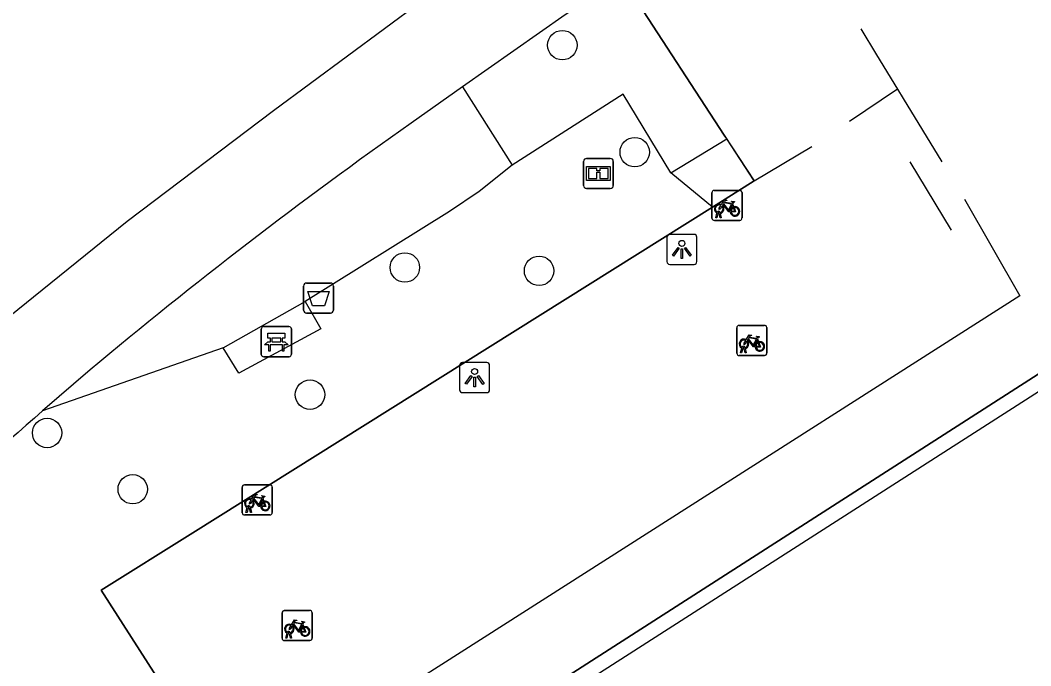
# Model space of a CAD drawing. Extents: x 157321 to 158827, y 386650 to 388532.
# Drawn here: x 158147.91 to 158181.51, y 388088.22 to 388109.67 of the extents above; entities that cross this region are included whole.
import ezdxf

# ---------------------------------------------------------------- set-up
doc = ezdxf.new("R2010")
doc.units = 0
for name, color, linetype in [('IMGEO_Afvalbak', 7, 'Continuous'), ('IMGEO_Bank', 7, 'Continuous'), ('IMGEO_Boom', 7, 'Continuous'), ('IMGEO_Fietsenrek', 7, 'Continuous'), ('IMGEO_Haag', 7, 'Continuous'), ('IMGEO_Hek', 7, 'Continuous'), ('IMGEO_Informatiebord', 7, 'Continuous'), ('IMGEO_Lichtpunt', 7, 'Continuous'), ('IMGEO_Voetpad_open', 7, 'Continuous')]:
    doc.layers.add(name, color=color, linetype=linetype)

msp = doc.modelspace()

# ---------------------------------------------------------------- linework, layer by layer
at = {"layer": 'IMGEO_Afvalbak'}
for p, q in [((158157.334, 388100.038), (158157.334, 388100.838)), ((158157.334, 388100.838), (158157.334, 388100.038)), ((158157.434, 388100.938), (158158.224, 388100.938)), ((158158.224, 388100.938), (158157.434, 388100.938)), ((158158.324, 388100.838), (158158.324, 388100.038)), ((158158.324, 388100.038), (158158.324, 388100.838)), ((158158.224, 388099.938), (158157.434, 388099.938)), ((158157.434, 388099.938), (158158.224, 388099.938))]:
    msp.add_line(p, q, dxfattribs=at)
msp.add_lwpolyline([(158157.477, 388100.652), (158158.181, 388100.652), (158158.032, 388100.182), (158157.626, 388100.182), (158157.477, 388100.652)], dxfattribs=at)
for centre, start, end in [((158157.434, 388100.838), 90, 180), ((158157.434, 388100.838), 90, 180), ((158158.224, 388100.838), 0, 90), ((158158.224, 388100.838), 360, 90), ((158157.434, 388100.038), 180, 270), ((158157.434, 388100.038), 180, 270), ((158158.224, 388100.038), 270, 0), ((158158.224, 388100.038), 270, 0)]:
    msp.add_arc(centre, 0.1, start, end, dxfattribs=at)
at = {"layer": 'IMGEO_Bank'}
for p, q in [((158155.926, 388098.564), (158155.926, 388099.405)), ((158155.926, 388099.405), (158155.926, 388098.564)), ((158156.001, 388099.489), (158156.842, 388099.489)), ((158156.842, 388099.489), (158156.001, 388099.489)), ((158156.926, 388099.414), (158156.926, 388098.573)), ((158156.926, 388098.573), (158156.926, 388099.414)), ((158156.235, 388098.995), (158156.235, 388099.101)), ((158156.279, 388099.101), (158156.279, 388098.995)), ((158156.567, 388099.107), (158156.285, 388099.107)), ((158156.573, 388098.995), (158156.573, 388099.101)), ((158156.617, 388099.101), (158156.617, 388098.995)), ((158156.623, 388098.887), (158156.23, 388098.887)), ((158156.285, 388098.989), (158156.567, 388098.989)), ((158156.851, 388098.489), (158156.01, 388098.489)), ((158156.01, 388098.489), (158156.851, 388098.489))]:
    msp.add_line(p, q, dxfattribs=at)
for points in [[(158156.229, 388099.107), (158156.143, 388099.107), (158156.143, 388099.268), (158156.706, 388099.268), (158156.706, 388099.107), (158156.623, 388099.107)], [(158156.173, 388098.887), (158156.031, 388098.887), (158156.143, 388098.989), (158156.229, 388098.989)], [(158156.223, 388098.88), (158156.223, 388098.673), (158156.18, 388098.673), (158156.18, 388098.88)], [(158156.623, 388098.989), (158156.706, 388098.989), (158156.818, 388098.887), (158156.679, 388098.887)], [(158156.673, 388098.88), (158156.673, 388098.673), (158156.629, 388098.673), (158156.629, 388098.88)]]:
    msp.add_lwpolyline(points, dxfattribs=at)
for centre, radius, start, end in [((158156.004, 388099.411), 0.0779, 92.4484, 184.2845), ((158156.004, 388099.411), 0.0779, 92.4484, 184.2845), ((158156.848, 388099.411), 0.0779, 2.4484, 94.2845), ((158156.848, 388099.411), 0.0779, 2.4484, 94.2845), ((158156.228, 388099.1), 0.00671, 2.8957, 87.1043), ((158156.285, 388099.1), 0.00671, 92.8957, 177.1043), ((158156.567, 388099.1), 0.00671, 2.8957, 87.1043), ((158156.624, 388099.1), 0.00671, 92.8957, 177.1043), ((158156.173, 388098.88), 0.00671, 2.8957, 87.1043), ((158156.23, 388098.88), 0.00671, 92.8957, 177.1043), ((158156.228, 388098.996), 0.00671, 272.8957, 357.1043), ((158156.285, 388098.996), 0.00671, 182.8957, 267.1043), ((158156.567, 388098.996), 0.00671, 272.8957, 357.1043), ((158156.624, 388098.996), 0.00671, 182.8957, 267.1043), ((158156.622, 388098.88), 0.00671, 2.8957, 87.1043), ((158156.679, 388098.88), 0.00671, 92.8957, 177.1043), ((158156.004, 388098.567), 0.0779, 182.4484, 274.2845), ((158156.004, 388098.567), 0.0779, 182.4484, 274.2845), ((158156.848, 388098.567), 0.0779, 272.4484, 4.2845), ((158156.848, 388098.567), 0.0779, 272.4484, 4.2845)]:
    msp.add_arc(centre, radius, start, end, dxfattribs=at)
at = {"layer": 'IMGEO_Boom'}
for centre in [(158165.935, 388108.84), (158168.343, 388105.286), (158160.7, 388101.454), (158165.162, 388101.342), (158157.546, 388097.229), (158148.804, 388095.957), (158151.651, 388094.087)]:
    msp.add_circle(centre, 0.489, dxfattribs=at)
at = {"layer": 'IMGEO_Fietsenrek'}
for p, q in [((158170.91, 388103.092), (158170.91, 388103.933)), ((158170.91, 388103.933), (158170.91, 388103.092)), ((158170.985, 388104.017), (158171.826, 388104.017)), ((158171.826, 388104.017), (158170.985, 388104.017)), ((158171.91, 388103.942), (158171.91, 388103.101)), ((158171.91, 388103.101), (158171.91, 388103.942)), ((158171.597, 388103.566), (158171.633, 388103.471)), ((158171.037, 388103.101), (158171.076, 388103.261)), ((158171.071, 388103.101), (158171.037, 388103.101)), ((158171.106, 388103.249), (158171.071, 388103.101)), ((158171.148, 388103.273), (158171.147, 388103.277)), ((158171.189, 388103.101), (158171.155, 388103.243)), ((158171.179, 388103.284), (158171.18, 388103.277)), ((158171.187, 388103.247), (158171.222, 388103.101)), ((158171.222, 388103.101), (158171.189, 388103.101)), ((158171.835, 388103.017), (158170.994, 388103.017)), ((158170.994, 388103.017), (158171.835, 388103.017)), ((158171.736, 388098.606), (158171.736, 388099.447)), ((158171.736, 388099.447), (158171.736, 388098.606)), ((158171.811, 388099.531), (158172.652, 388099.531)), ((158172.652, 388099.531), (158171.811, 388099.531)), ((158172.736, 388099.456), (158172.736, 388098.615)), ((158172.736, 388098.615), (158172.736, 388099.456)), ((158172.423, 388099.08), (158172.459, 388098.985)), ((158171.863, 388098.615), (158171.902, 388098.775)), ((158171.932, 388098.763), (158171.897, 388098.615)), ((158171.974, 388098.787), (158171.973, 388098.791)), ((158172.015, 388098.615), (158171.981, 388098.757)), ((158172.005, 388098.798), (158172.006, 388098.791)), ((158172.013, 388098.761), (158172.048, 388098.615)), ((158172.661, 388098.531), (158171.82, 388098.531)), ((158171.82, 388098.531), (158172.661, 388098.531)), ((158171.897, 388098.615), (158171.863, 388098.615)), ((158172.048, 388098.615), (158172.015, 388098.615)), ((158155.29, 388093.307), (158155.29, 388094.148)), ((158155.29, 388094.148), (158155.29, 388093.307)), ((158155.365, 388094.232), (158156.206, 388094.232)), ((158156.206, 388094.232), (158155.365, 388094.232)), ((158156.29, 388094.157), (158156.29, 388093.316)), ((158156.29, 388093.316), (158156.29, 388094.157)), ((158155.977, 388093.781), (158156.013, 388093.686)), ((158155.417, 388093.316), (158155.456, 388093.476)), ((158155.486, 388093.464), (158155.451, 388093.316)), ((158155.528, 388093.488), (158155.527, 388093.492)), ((158155.569, 388093.316), (158155.535, 388093.458)), ((158155.559, 388093.499), (158155.56, 388093.492)), ((158155.567, 388093.462), (158155.602, 388093.316)), ((158156.215, 388093.232), (158155.374, 388093.232)), ((158155.374, 388093.232), (158156.215, 388093.232)), ((158155.451, 388093.316), (158155.417, 388093.316)), ((158155.602, 388093.316), (158155.569, 388093.316)), ((158156.692, 388090.06), (158157.533, 388090.06)), ((158157.533, 388090.06), (158156.692, 388090.06)), ((158156.617, 388089.135), (158156.617, 388089.976)), ((158156.617, 388089.976), (158156.617, 388089.135)), ((158157.617, 388089.985), (158157.617, 388089.144)), ((158157.617, 388089.144), (158157.617, 388089.985)), ((158156.886, 388089.327), (158156.887, 388089.32)), ((158157.304, 388089.609), (158157.34, 388089.514)), ((158157.542, 388089.06), (158156.701, 388089.06)), ((158156.701, 388089.06), (158157.542, 388089.06)), ((158156.744, 388089.144), (158156.783, 388089.304)), ((158156.778, 388089.144), (158156.744, 388089.144)), ((158156.813, 388089.292), (158156.778, 388089.144)), ((158156.855, 388089.316), (158156.854, 388089.32)), ((158156.896, 388089.144), (158156.862, 388089.286)), ((158156.894, 388089.29), (158156.929, 388089.144)), ((158156.929, 388089.144), (158156.896, 388089.144))]:
    msp.add_line(p, q, dxfattribs=at)
for points in [[(158171.244, 388103.491), (158171.192, 388103.401), (158171.152, 388103.376), (158171.153, 388103.423), (158171.208, 388103.517)], [(158171.223, 388103.543), (158171.318, 388103.707), (158171.404, 388103.693), (158171.406, 388103.684), (158171.35, 388103.673), (158171.323, 388103.628), (158171.579, 388103.587)], [(158171.519, 388103.299), (158171.469, 388103.299), (158171.278, 388103.55), (158171.259, 388103.518)], [(158171.566, 388103.562), (158171.309, 388103.603), (158171.292, 388103.574), (158171.459, 388103.354), (158171.566, 388103.562)], [(158171.614, 388103.464), (158171.584, 388103.541), (158171.475, 388103.323), (158171.518, 388103.323)], [(158171.644, 388103.443), (158171.699, 388103.298), (158171.549, 388103.298)], [(158171.579, 388103.587), (158171.604, 388103.636), (158171.598, 388103.64), (158171.575, 388103.644), (158171.563, 388103.651), (158171.562, 388103.654), (158171.564, 388103.659), (158171.659, 388103.644), (158171.661, 388103.634), (158171.651, 388103.621), (158171.639, 388103.615), (158171.625, 388103.621), (158171.597, 388103.566)], [(158171.548, 388103.323), (158171.668, 388103.322), (158171.624, 388103.436)], [(158172.049, 388099.057), (158172.144, 388099.221), (158172.23, 388099.207), (158172.232, 388099.198), (158172.176, 388099.187), (158172.149, 388099.142), (158172.405, 388099.101)], [(158172.392, 388099.076), (158172.135, 388099.117), (158172.118, 388099.088), (158172.285, 388098.868), (158172.392, 388099.076)], [(158172.405, 388099.101), (158172.43, 388099.15), (158172.424, 388099.154), (158172.401, 388099.158), (158172.389, 388099.165), (158172.388, 388099.168), (158172.39, 388099.173), (158172.485, 388099.158), (158172.487, 388099.148), (158172.477, 388099.135), (158172.465, 388099.129), (158172.451, 388099.135), (158172.423, 388099.08)], [(158172.07, 388099.005), (158172.018, 388098.915), (158171.978, 388098.89), (158171.979, 388098.937), (158172.034, 388099.031)], [(158172.345, 388098.813), (158172.295, 388098.813), (158172.104, 388099.064), (158172.085, 388099.032)], [(158172.44, 388098.978), (158172.41, 388099.055), (158172.301, 388098.837), (158172.344, 388098.837)], [(158172.374, 388098.837), (158172.494, 388098.836), (158172.45, 388098.95)], [(158172.47, 388098.957), (158172.525, 388098.812), (158172.375, 388098.812)], [(158155.624, 388093.706), (158155.572, 388093.616), (158155.532, 388093.591), (158155.533, 388093.638), (158155.588, 388093.732)], [(158155.603, 388093.758), (158155.698, 388093.922), (158155.784, 388093.908), (158155.786, 388093.899), (158155.73, 388093.888), (158155.703, 388093.843), (158155.959, 388093.802)], [(158155.899, 388093.514), (158155.849, 388093.514), (158155.658, 388093.765), (158155.639, 388093.733)], [(158155.946, 388093.777), (158155.689, 388093.818), (158155.672, 388093.789), (158155.839, 388093.569), (158155.946, 388093.777)], [(158155.994, 388093.679), (158155.964, 388093.756), (158155.855, 388093.538), (158155.898, 388093.538)], [(158155.959, 388093.802), (158155.984, 388093.851), (158155.978, 388093.855), (158155.955, 388093.859), (158155.943, 388093.866), (158155.942, 388093.869), (158155.944, 388093.874), (158156.039, 388093.859), (158156.041, 388093.849), (158156.031, 388093.836), (158156.019, 388093.83), (158156.005, 388093.836), (158155.977, 388093.781)], [(158155.928, 388093.538), (158156.048, 388093.537), (158156.004, 388093.651)], [(158156.024, 388093.658), (158156.079, 388093.513), (158155.929, 388093.513)], [(158156.93, 388089.586), (158157.025, 388089.75), (158157.111, 388089.736), (158157.113, 388089.727), (158157.057, 388089.716), (158157.03, 388089.671), (158157.286, 388089.63)], [(158157.286, 388089.63), (158157.311, 388089.679), (158157.305, 388089.683), (158157.282, 388089.687), (158157.27, 388089.694), (158157.269, 388089.697), (158157.271, 388089.702), (158157.366, 388089.687), (158157.368, 388089.677), (158157.358, 388089.664), (158157.346, 388089.658), (158157.332, 388089.664), (158157.304, 388089.609)], [(158156.951, 388089.534), (158156.899, 388089.444), (158156.859, 388089.419), (158156.86, 388089.466), (158156.915, 388089.56)], [(158157.226, 388089.342), (158157.176, 388089.342), (158156.985, 388089.593), (158156.966, 388089.561)], [(158157.273, 388089.605), (158157.016, 388089.646), (158156.999, 388089.617), (158157.166, 388089.397), (158157.273, 388089.605)], [(158157.321, 388089.507), (158157.291, 388089.584), (158157.182, 388089.366), (158157.225, 388089.366)], [(158157.255, 388089.366), (158157.375, 388089.365), (158157.331, 388089.479)], [(158157.351, 388089.486), (158157.406, 388089.341), (158157.256, 388089.341)]]:
    msp.add_lwpolyline(points, dxfattribs=at)
for centre, radius, start, end in [((158170.988, 388103.939), 0.0779, 92.4484, 184.2845), ((158170.988, 388103.939), 0.0779, 92.4484, 184.2845), ((158171.832, 388103.939), 0.0779, 2.4484, 94.2845), ((158171.832, 388103.939), 0.0779, 2.4484, 94.2845), ((158171.15, 388103.402), 0.159, 62.6766, 242.1369), ((158171.15, 388103.402), 0.129, 63.3192, 238.903), ((158171.15, 388103.402), 0.129, 283.6043, 43.4302), ((158171.15, 388103.402), 0.159, 283.5766, 46.6042), ((158171.677, 388103.318), 0.159, 113.3408, 178.3217), ((158171.677, 388103.318), 0.159, 187.0065, 105.7708), ((158171.677, 388103.318), 0.129, 188.6715, 104.5883), ((158171.13, 388103.273), 0.0499, 12.8025, 158.6934), ((158171.15, 388103.402), 0.159, 253.9967, 271.7867), ((158171.13, 388103.273), 0.0174, 12.8025, 163.4502), ((158171.15, 388103.402), 0.129, 253.415, 269.0204), ((158171.677, 388103.318), 0.129, 113.923, 177.9556), ((158171.832, 388103.095), 0.0779, 272.4484, 4.2845), ((158171.832, 388103.095), 0.0779, 272.4484, 4.2845), ((158170.988, 388103.095), 0.0779, 182.4484, 274.2845), ((158170.988, 388103.095), 0.0779, 182.4484, 274.2845), ((158171.814, 388099.453), 0.0779, 92.4484, 184.2845), ((158171.814, 388099.453), 0.0779, 92.4484, 184.2845), ((158172.658, 388099.453), 0.0779, 2.4484, 94.2845), ((158172.658, 388099.453), 0.0779, 2.4484, 94.2845), ((158171.976, 388098.916), 0.159, 62.6766, 242.1369), ((158171.976, 388098.916), 0.129, 63.3192, 238.903), ((158171.956, 388098.787), 0.0499, 12.8025, 158.6934), ((158171.976, 388098.916), 0.159, 253.9967, 271.7867), ((158171.956, 388098.787), 0.0174, 12.8025, 163.4502), ((158171.976, 388098.916), 0.129, 253.415, 269.0204), ((158171.976, 388098.916), 0.129, 283.6043, 43.4302), ((158171.976, 388098.916), 0.159, 283.5766, 46.6042), ((158172.503, 388098.832), 0.159, 113.3408, 178.3217), ((158172.503, 388098.832), 0.159, 187.0065, 105.7708), ((158172.503, 388098.832), 0.129, 113.923, 177.9556), ((158172.503, 388098.832), 0.129, 188.6715, 104.5883), ((158171.814, 388098.609), 0.0779, 182.4484, 274.2845), ((158171.814, 388098.609), 0.0779, 182.4484, 274.2845), ((158172.658, 388098.609), 0.0779, 272.4484, 4.2845), ((158172.658, 388098.609), 0.0779, 272.4484, 4.2845), ((158155.368, 388094.154), 0.0779, 92.4484, 184.2845), ((158155.368, 388094.154), 0.0779, 92.4484, 184.2845), ((158156.212, 388094.154), 0.0779, 2.4484, 94.2845), ((158156.212, 388094.154), 0.0779, 2.4484, 94.2845), ((158155.53, 388093.617), 0.159, 62.6766, 242.1369), ((158155.53, 388093.617), 0.129, 63.3192, 238.903), ((158155.53, 388093.617), 0.129, 283.6043, 43.4302), ((158155.53, 388093.617), 0.159, 283.5766, 46.6042), ((158156.057, 388093.533), 0.159, 187.0065, 105.7708), ((158155.51, 388093.488), 0.0499, 12.8025, 158.6934), ((158155.53, 388093.617), 0.159, 253.9967, 271.7867), ((158155.51, 388093.488), 0.0174, 12.8025, 163.4502), ((158155.53, 388093.617), 0.129, 253.415, 269.0204), ((158156.057, 388093.533), 0.159, 113.3408, 178.3217), ((158156.057, 388093.533), 0.129, 113.923, 177.9556), ((158156.057, 388093.533), 0.129, 188.6715, 104.5883), ((158155.368, 388093.31), 0.0779, 182.4484, 274.2845), ((158155.368, 388093.31), 0.0779, 182.4484, 274.2845), ((158156.212, 388093.31), 0.0779, 272.4484, 4.2845), ((158156.212, 388093.31), 0.0779, 272.4484, 4.2845), ((158156.695, 388089.982), 0.0779, 92.4484, 184.2845), ((158156.695, 388089.982), 0.0779, 92.4484, 184.2845), ((158157.539, 388089.982), 0.0779, 2.4484, 94.2845), ((158157.539, 388089.982), 0.0779, 2.4484, 94.2845), ((158156.857, 388089.445), 0.159, 62.6766, 242.1369), ((158156.857, 388089.445), 0.129, 63.3192, 238.903), ((158156.837, 388089.316), 0.0499, 12.8025, 158.6934), ((158156.837, 388089.316), 0.0174, 12.8025, 163.4502), ((158156.857, 388089.445), 0.129, 283.6043, 43.4302), ((158156.857, 388089.445), 0.159, 283.5766, 46.6042), ((158157.384, 388089.361), 0.159, 113.3408, 178.3217), ((158157.384, 388089.361), 0.159, 187.0065, 105.7708), ((158157.384, 388089.361), 0.129, 113.923, 177.9556), ((158157.384, 388089.361), 0.129, 188.6715, 104.5883), ((158156.695, 388089.138), 0.0779, 182.4484, 274.2845), ((158156.695, 388089.138), 0.0779, 182.4484, 274.2845), ((158156.857, 388089.445), 0.159, 253.9967, 271.7867), ((158156.857, 388089.445), 0.129, 253.415, 269.0204), ((158157.539, 388089.138), 0.0779, 272.4484, 4.2845), ((158157.539, 388089.138), 0.0779, 272.4484, 4.2845)]:
    msp.add_arc(centre, radius, start, end, dxfattribs=at)
at = {"layer": 'IMGEO_Haag'}
for points in [[(158164.27, 388104.854), (158163.166, 388103.984), (158162.188, 388103.309), (158157.389, 388100.325)], [(158170.926, 388103.461), (158169.539, 388104.603)], [(158154.655, 388098.788), (158148.653, 388096.687)]]:
    msp.add_lwpolyline(points, dxfattribs=at)
at = {"layer": 'IMGEO_Hek'}
for points in [[(158159.324, 388083.521), (158218.736, 388121.634), (158247.736, 388076.486), (158277.242, 388030.532), (158216.377, 387991.599), (158194.84, 388025.199)], [(158168.242, 388111.089), (158167.978, 388110.922), (158168.312, 388110.465), (158171.318, 388105.855)], [(158175.86, 388109.387), (158176.385, 388108.524), (158177.083, 388107.378), (158177.269, 388107.072), (158178.553, 388104.963)], [(158177.083, 388107.378), (158175.484, 388106.301)], [(158171.318, 388105.855), (158172.313, 388104.33), (158170.926, 388103.461)], [(158172.313, 388104.33), (158174.227, 388105.469)], [(158177.492, 388104.963), (158178.863, 388102.694)], [(158170.926, 388103.461), (158153.645, 388092.635)], [(158179.304, 388103.722), (158181.148, 388100.507), (158155.01, 388083.862)], [(158153.645, 388092.635), (158150.607, 388090.731)], [(158150.607, 388090.731), (158155.01, 388083.862), (158156.44, 388081.631)]]:
    msp.add_lwpolyline(points, dxfattribs=at)
at = {"layer": 'IMGEO_Informatiebord'}
for p, q in [((158166.64, 388104.177), (158166.64, 388104.977)), ((158166.64, 388104.977), (158166.64, 388104.177)), ((158166.74, 388105.077), (158167.53, 388105.077)), ((158167.53, 388105.077), (158166.74, 388105.077)), ((158167.63, 388104.977), (158167.63, 388104.177)), ((158167.63, 388104.177), (158167.63, 388104.977)), ((158167.53, 388104.077), (158166.74, 388104.077)), ((158166.74, 388104.077), (158167.53, 388104.077))]:
    msp.add_line(p, q, dxfattribs=at)
for points in [[(158166.741, 388104.809), (158167.529, 388104.809), (158167.529, 388104.345), (158166.741, 388104.345), (158166.741, 388104.809)], [(158166.806, 388104.744), (158166.806, 388104.41), (158167.081, 388104.41), (158167.082, 388104.623), (158167.186, 388104.624), (158167.187, 388104.41), (158167.464, 388104.41), (158167.464, 388104.744), (158167.188, 388104.744), (158167.188, 388104.664), (158167.082, 388104.664), (158167.082, 388104.744), (158166.806, 388104.744)]]:
    msp.add_lwpolyline(points, dxfattribs=at)
for centre, start, end in [((158166.74, 388104.977), 90, 180), ((158166.74, 388104.977), 90, 180), ((158167.53, 388104.977), 0, 90), ((158167.53, 388104.977), 360, 90), ((158166.74, 388104.177), 180, 270), ((158166.74, 388104.177), 180, 270), ((158167.53, 388104.177), 270, 0), ((158167.53, 388104.177), 270, 0)]:
    msp.add_arc(centre, 0.1, start, end, dxfattribs=at)
at = {"layer": 'IMGEO_Lichtpunt'}
for p, q in [((158169.412, 388102.458), (158169.412, 388101.651)), ((158169.412, 388102.458), (158169.412, 388101.651)), ((158170.314, 388102.553), (158169.506, 388102.553)), ((158170.314, 388102.553), (158169.506, 388102.553)), ((158170.408, 388101.651), (158170.408, 388102.458)), ((158170.408, 388101.651), (158170.408, 388102.458)), ((158169.506, 388101.557), (158170.314, 388101.557)), ((158169.506, 388101.557), (158170.314, 388101.557)), ((158162.521, 388098.199), (158162.521, 388097.392)), ((158162.521, 388098.199), (158162.521, 388097.392)), ((158163.423, 388098.294), (158162.615, 388098.294)), ((158163.423, 388098.294), (158162.615, 388098.294)), ((158163.517, 388097.392), (158163.517, 388098.199)), ((158163.517, 388097.392), (158163.517, 388098.199)), ((158162.615, 388097.298), (158163.423, 388097.298)), ((158162.615, 388097.298), (158163.423, 388097.298))]:
    msp.add_line(p, q, dxfattribs=at)
for points in [[(158169.786, 388102.122), (158169.825, 388102.094), (158169.637, 388101.832), (158169.599, 388101.859), (158169.786, 388102.122)], [(158169.998, 388102.094), (158170.036, 388102.121), (158170.223, 388101.859), (158170.184, 388101.831), (158169.998, 388102.094)], [(158169.888, 388102.074), (158169.935, 388102.074), (158169.935, 388101.752), (158169.888, 388101.752), (158169.888, 388102.074)], [(158162.895, 388097.863), (158162.934, 388097.835), (158162.746, 388097.573), (158162.708, 388097.6), (158162.895, 388097.863)], [(158162.997, 388097.815), (158163.044, 388097.815), (158163.044, 388097.493), (158162.997, 388097.493), (158162.997, 388097.815)], [(158163.107, 388097.835), (158163.145, 388097.862), (158163.332, 388097.6), (158163.293, 388097.572), (158163.107, 388097.835)]]:
    msp.add_lwpolyline(points, dxfattribs=at)
for centre in [(158169.911, 388102.256), (158163.02, 388097.997)]:
    msp.add_circle(centre, 0.0994, dxfattribs=at)
for centre, start, end in [((158169.506, 388102.458), 90, 180), ((158169.506, 388102.458), 90, 180), ((158170.314, 388102.458), 0, 90), ((158170.314, 388102.458), 0, 90), ((158169.506, 388101.651), 180, 270), ((158169.506, 388101.651), 180, 270), ((158170.314, 388101.651), 270, 0), ((158170.314, 388101.651), 270, 360), ((158162.615, 388098.199), 90, 180), ((158162.615, 388098.199), 90, 180), ((158163.423, 388098.199), 0, 90), ((158163.423, 388098.199), 0, 90), ((158162.615, 388097.392), 180, 270), ((158162.615, 388097.392), 180, 270), ((158163.423, 388097.392), 270, 0), ((158163.423, 388097.392), 270, 360)]:
    msp.add_arc(centre, 0.0946, start, end, dxfattribs=at)
at = {"layer": 'IMGEO_Voetpad_open'}
for points in [[(158233.217, 388099.089), (158218.736, 388121.634), (158159.324, 388083.521), (158157.973, 388082.654)], [(158195.209, 388025.432), (158216.461, 387992.29), (158276.494, 388030.706), (158218.593, 388120.914), (158159.574, 388083.12), (158158.643, 388082.523), (158179.927, 388049.289)], [(158168.14, 388111.251), (158166.026, 388109.851), (158162.621, 388107.452)], [(158171.403, 388105.724), (158171.318, 388105.855), (158168.312, 388110.465), (158167.978, 388110.922), (158168.242, 388111.089), (158168.14, 388111.251)], [(158161.253, 388110.293), (158156.33, 388106.659), (158151.468, 388102.98), (158147.25, 388099.577)], [(158162.621, 388107.452), (158160.908, 388106.245)], [(158162.621, 388107.452), (158164.27, 388104.854)], [(158169.539, 388104.603), (158167.956, 388107.21), (158164.27, 388104.854)], [(158169.539, 388104.603), (158171.403, 388105.724)], [(158170.926, 388103.461), (158172.313, 388104.33), (158171.403, 388105.724)], [(158156.422, 388081.66), (158155.01, 388083.862), (158150.607, 388090.731), (158153.645, 388092.635), (158170.926, 388103.461)], [(158157.389, 388100.325), (158157.907, 388099.421), (158155.181, 388097.942), (158154.655, 388098.788)], [(158154.655, 388098.788), (158157.389, 388100.325)], [(158150.24, 388098.053), (158148.653, 388096.687)]]:
    msp.add_lwpolyline(points, dxfattribs=at)
for centre, radius, start, end in [((158252.11, 387976.436), 158.645, 125.09121, 129.9504), ((158277.796, 387948.251), 196.752, 131.02392, 134.39094)]:
    msp.add_arc(centre, radius, start, end, dxfattribs=at)

doc.saveas('drawing.dxf')
